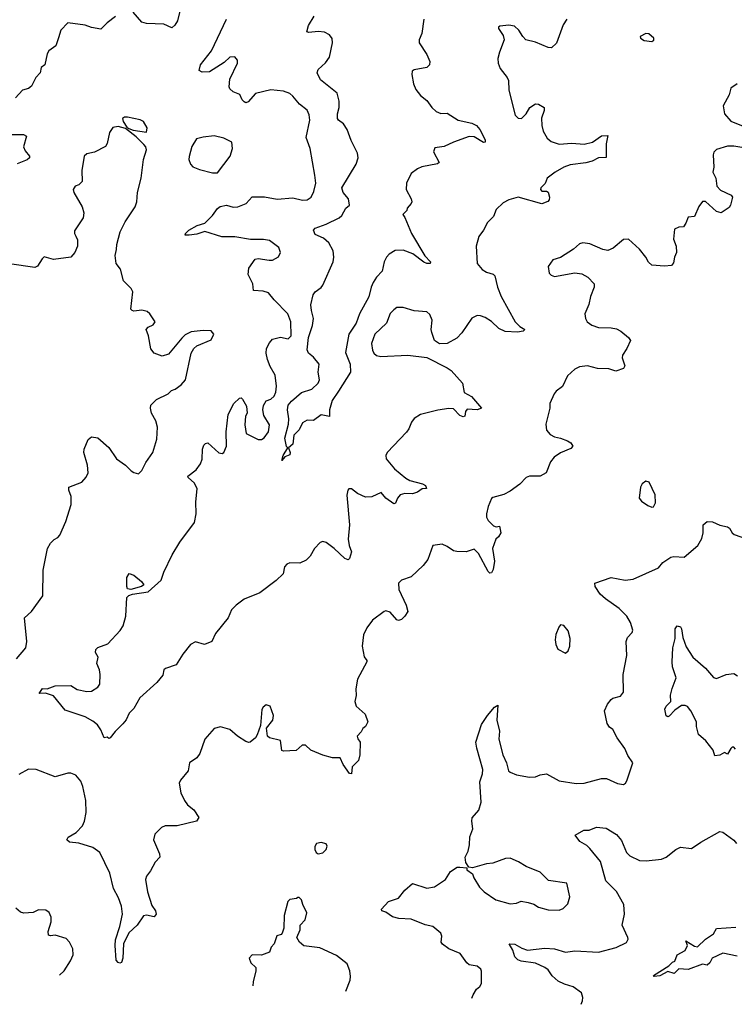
# Model space of a CAD drawing. Extents: x 1690054 to 1842981, y 782881 to 914114.
# Tile 491 of 656: x 1817059 to 1821598, y 783942 to 790192. Entities that reach past the tile are written whole.
import ezdxf

# ---------------------------------------------------------------- set-up
doc = ezdxf.new("R2010")
doc.units = 0

msp = doc.modelspace()

# ---------------------------------------------------------------- linework, layer by layer
at = {"layer": '0CON10XD'}
for points in [[(1818095.8, 790325), (1818061.2, 790185), (1818045, 790156.7), (1818025, 790140), (1817975, 790162.5), (1817865, 790168.8), (1817836.1, 790176.1), (1817780.5, 790240.5)], [(1817668.3, 790211.7), (1817615, 790172), (1817575, 790131.2), (1817515, 790142), (1817475, 790157.5), (1817365, 790172.5), (1817321.2, 790125), (1817306.1, 790076.1), (1817290, 790025), (1817243.8, 789995), (1817233.3, 789975), (1817218.8, 789905), (1817195, 789887.5), (1817189.2, 789855), (1817162, 789825), (1817135, 789770), (1817115.8, 789754.2), (1817076.7, 789745), (1817033.3, 789695)], [(1820534.6, 790195.4), (1820511.5, 790158.5), (1820467.9, 790042.1), (1820435.8, 790014.2), (1820415, 790015.8), (1820335, 790049.4), (1820273.3, 790065), (1820254.2, 790084.2), (1820230, 790125), (1820201.7, 790151.7), (1820165, 790156.2), (1820108.3, 790151.7), (1820100, 790145), (1820100, 790135), (1820130.7, 790090.7), (1820136.7, 790065), (1820106.2, 789985), (1820096.2, 789945), (1820098, 789915), (1820111.7, 789881.7), (1820156, 789825), (1820164, 789805), (1820165.6, 789745), (1820206.1, 789586.1), (1820225, 789567.5), (1820246.1, 789563.9), (1820275, 789593.3), (1820298.8, 789635), (1820335, 789657.1), (1820355, 789655.8), (1820390, 789635), (1820391.2, 789615), (1820373.1, 789566.9), (1820375, 789520), (1820383.3, 789485), (1820409.8, 789439.8), (1820435, 789418.6), (1820485, 789401.5), (1820565, 789407.5), (1820645, 789401.9), (1820696.7, 789415), (1820755, 789453.8), (1820795, 789457.5), (1820783.9, 789403.9), (1820783.3, 789316.7), (1820735, 789314.4), (1820695.5, 789294.5), (1820655, 789283.5), (1820555, 789270.4), (1820515, 789255.9), (1820459.2, 789225), (1820410, 789185), (1820397.1, 789152.9), (1820368.6, 789125), (1820367.1, 789115), (1820375, 789102.9), (1820405, 789103.3), (1820415, 789097.5), (1820423.3, 789065), (1820421.7, 789048.3), (1820413, 789037), (1820375, 789023.8), (1820225, 789065.6), (1820165, 789048.1), (1820130.9, 789029.1), (1820085, 788987.5), (1820068.3, 788941.7), (1820030, 788905), (1820005.8, 788855), (1819975, 788816.7), (1819958.9, 788755), (1819964.3, 788645), (1819996.4, 788606.4), (1820025, 788589.2), (1820066.4, 788576.4), (1820078, 788565), (1820094.4, 788495), (1820116.9, 788435), (1820206, 788275), (1820235.8, 788245), (1820266.7, 788225), (1820257.5, 788215), (1820220.9, 788209.1), (1820141.7, 788211.7), (1820102.6, 788232.6), (1820055, 788275.4), (1820015, 788300.5), (1819985, 788312.9), (1819965, 788314.2), (1819931.7, 788298.3), (1819868, 788205), (1819835, 788171.2), (1819775, 788136.2), (1819725, 788133.8), (1819693.3, 788155), (1819676.1, 788206.1), (1819672, 788225), (1819679.2, 788285), (1819665, 788321.2), (1819645, 788337.5), (1819565, 788344.4), (1819495, 788364.4), (1819455, 788364), (1819435, 788351.2), (1819413, 788327), (1819388.8, 788265), (1819314.3, 788195), (1819294.5, 788135.5), (1819300, 788095), (1819308.9, 788075), (1819325, 788060.9), (1819353.6, 788053.6), (1819525, 788061.9), (1819645, 788048), (1819775, 787983.1), (1819800.6, 787965), (1819870.6, 787885), (1819881.8, 787825), (1819929.2, 787799.2), (1819993.3, 787725), (1819965.5, 787714.5), (1819901.1, 787718.9), (1819890.6, 787705), (1819885.6, 787674.4), (1819875, 787670), (1819855, 787680), (1819815, 787721.4), (1819785, 787724.2), (1819715, 787714), (1819605, 787686.7), (1819565, 787660), (1819547.5, 787637.5), (1819531.2, 787595), (1819515, 787573.3), (1819393.3, 787445), (1819384.1, 787425.9), (1819386, 787405), (1819440.2, 787340.2), (1819510.8, 787280.8), (1819536.9, 787266.9), (1819616.7, 787245), (1819635.8, 787235), (1819643, 787217), (1819615, 787213.8), (1819586.1, 787193.9), (1819555, 787182.5), (1819505, 787184.5), (1819475, 787175.6), (1819459.2, 787155), (1819446.8, 787123.2), (1819435, 787118.8), (1819385.4, 787155.4), (1819355, 787190.8), (1819295, 787164), (1819255, 787162), (1819204.3, 787184.3), (1819167.5, 787215), (1819150, 787215), (1819142.5, 787205), (1819136.7, 787173.3), (1819154.2, 786985), (1819145.8, 786894.2), (1819151.4, 786855), (1819166.2, 786815), (1819155, 786772.5), (1819145, 786763.3), (1819125, 786771.2), (1819056.2, 786835), (1819005, 786873.3), (1818985, 786880), (1818966.7, 786873.3), (1818932.5, 786835), (1818905, 786787.5), (1818878.3, 786761.7), (1818838.3, 786741.7), (1818776.1, 786743.9), (1818755, 786736.7), (1818741.2, 786718.8), (1818732.9, 786675), (1818688.7, 786631.3), (1818585, 786554.5), (1818485, 786513.8), (1818433.3, 786475), (1818403.8, 786445), (1818382.5, 786395), (1818302, 786295), (1818280, 786245), (1818233.9, 786226.1), (1818175, 786242), (1818143.3, 786225), (1818096.2, 786165), (1818053.2, 786096.8), (1817985, 786074.2), (1817975.8, 786065), (1817968.1, 786031.9), (1817930, 785985), (1817822.1, 785887.9), (1817785, 785820), (1817755, 785790), (1817735, 785746.7), (1817715, 785722.5), (1817665, 785673.3), (1817635, 785632.5), (1817625, 785630), (1817615, 785637.5), (1817595, 785632.5), (1817574.1, 785684.1), (1817553.3, 785715), (1817525, 785738.8), (1817475, 785766), (1817349.3, 785809.3), (1817275, 785900), (1817223, 785917), (1817183.3, 785915), (1817205, 785945.7), (1817235, 785943.8), (1817285, 785962.9), (1817385, 785966.4), (1817425, 785940.6), (1817485, 785927.5), (1817515, 785928.8), (1817555.7, 785954.3), (1817568, 785975), (1817570, 786035), (1817565.8, 786065.8), (1817548.9, 786105), (1817558.1, 786145), (1817540.8, 786175), (1817542.5, 786195), (1817555, 786207.1), (1817619.2, 786230.8), (1817698.1, 786315), (1817715.6, 786345), (1817733.9, 786406.1), (1817739.1, 786525), (1817752.1, 786537.9), (1817775, 786545.7), (1817875, 786560.8), (1817958.8, 786635), (1817974.2, 786685), (1818027.8, 786795), (1818075.6, 786875), (1818170.2, 786999.8), (1818180, 787055), (1818177.9, 787132.1), (1818186, 787215), (1818170.3, 787250.3), (1818130, 787285), (1818128, 787295), (1818180, 787335), (1818207, 787373), (1818218.6, 787401.4), (1818221.4, 787465), (1818229.1, 787490.9), (1818238.8, 787501.2), (1818255, 787505.8), (1818325, 787442), (1818345, 787438.8), (1818356.7, 787445), (1818372, 787485), (1818370, 787575), (1818383.3, 787686.7), (1818420, 787755), (1818455, 787790), (1818465, 787792.5), (1818475, 787782.5), (1818499.3, 787739.3), (1818503.3, 787695), (1818494, 787675), (1818489.3, 787620.7), (1818498.8, 787565), (1818575, 787528), (1818595, 787528), (1818613, 787537), (1818640, 787575), (1818645, 787620), (1818610.3, 787680.3), (1818604.2, 787715), (1818606.8, 787743.2), (1818625, 787772), (1818655, 787784.2), (1818675, 787802.9), (1818686.7, 787826.7), (1818690, 787865), (1818682.5, 787935), (1818651.1, 787991.1), (1818634.2, 788035.8), (1818625.7, 788075), (1818627.1, 788105), (1818645, 788141.2), (1818665, 788163.8), (1818715, 788175.8), (1818765, 788166.9), (1818783.3, 788185), (1818780.6, 788275), (1818761.4, 788325), (1818675, 788413.1), (1818638.9, 788458.9), (1818605, 788468.8), (1818545, 788472.5), (1818540, 788515), (1818510.6, 788575), (1818515.6, 788615), (1818555, 788671.2), (1818575, 788676.2), (1818643.9, 788666.1), (1818665, 788665.8), (1818704.1, 788685.9), (1818715.7, 788715), (1818705, 788746), (1818645, 788790), (1818607.4, 788797.4), (1818525, 788797.5), (1818425, 788814.5), (1818343.3, 788813.3), (1818235, 788848.5), (1818185, 788830.8), (1818135, 788824), (1818110, 788825), (1818113.3, 788835), (1818133.8, 788855), (1818186.2, 788885), (1818235, 788901.2), (1818285, 788950), (1818315, 788993.8), (1818333.6, 789006.4), (1818373.9, 789013.9), (1818415, 789002), (1818445, 789004), (1818498.8, 789025), (1818535, 789067.1), (1818615, 789066.8), (1818695, 789053.1), (1818795, 789061.4), (1818855, 789047.1), (1818885, 789049.2), (1818910, 789065), (1818928.3, 789101.7), (1818940.6, 789155), (1818934.6, 789204.6), (1818904.6, 789374.6), (1818878.2, 789445), (1818901.2, 789555), (1818898.6, 789588.6), (1818885, 789617.5), (1818836.2, 789656.2), (1818795, 789705.8), (1818775, 789722.5), (1818735, 789737.5), (1818655, 789746.9), (1818557.3, 789722.7), (1818510.5, 789669.5), (1818495, 789664), (1818485, 789670), (1818472.6, 789682.6), (1818457.2, 789717.2), (1818414.6, 789734.6), (1818393.5, 789753.5), (1818389.2, 789765), (1818394, 789815), (1818442.5, 789915), (1818442.5, 789935), (1818426.4, 789956.4), (1818395, 789953.3), (1818359.1, 789920.9), (1818265, 789861.2), (1818219.3, 789859.3), (1818199.3, 789869.3), (1818206.7, 789905), (1818278.6, 789995), (1818334.5, 790115.5), (1818372.5, 790195)], [(1819626.9, 790195), (1819613.1, 790105), (1819597.1, 790065), (1819597.1, 790045), (1819645, 789970), (1819663.8, 789926.2), (1819661.2, 789905), (1819645, 789888.8), (1819565, 789873.3), (1819552.5, 789865), (1819548.8, 789845), (1819560, 789785), (1819575, 789748.8), (1819605, 789711.2), (1819645, 789680), (1819677.1, 789635), (1819705, 789610), (1819735, 789596.7), (1819775, 789597.8), (1819844, 789555), (1819930, 789535), (1819959.8, 789519.8), (1819981.2, 789495), (1820015, 789430), (1820016, 789415), (1820005, 789412), (1819945, 789448.1), (1819915, 789450.8), (1819814.7, 789415.3), (1819755, 789386.2), (1819695, 789378.8), (1819686.4, 789353.6), (1819723.8, 789285), (1819712.9, 789277.1), (1819612.6, 789257.4), (1819585, 789245.5), (1819546.5, 789215), (1819515.7, 789155), (1819514.2, 789115), (1819546, 789055), (1819550, 789035), (1819546, 789025), (1819520, 788995), (1819518.3, 788981.7), (1819492.5, 788955), (1819505.9, 788935.9), (1819547.5, 788835), (1819632.9, 788692.9), (1819668, 788655), (1819666.7, 788645), (1819645, 788644.6), (1819625, 788652.3), (1819556.9, 788705), (1819495, 788729.5), (1819445, 788726), (1819405, 788702.9), (1819388.9, 788685), (1819374.5, 788655), (1819361.5, 788595), (1819325, 788556.9), (1819304.6, 788524.6), (1819290.9, 788495), (1819276.3, 788433.7), (1819217.8, 788325), (1819195.9, 788265), (1819150, 788195), (1819129.1, 788079.1), (1819158, 788005), (1819160, 787955), (1819083.3, 787835), (1819044.3, 787775), (1819027.1, 787715), (1819027.1, 787672.9), (1818975, 787683.8), (1818925, 787648.8), (1818885, 787650), (1818855, 787632.5), (1818835, 787587.5), (1818800, 787555), (1818795, 787496.7), (1818767.5, 787475), (1818777.1, 787445), (1818775, 787430), (1818743.6, 787416.4), (1818724, 787394), (1818732.5, 787425), (1818762.5, 787475), (1818753.6, 787483.6), (1818743.6, 787535), (1818766.9, 787625), (1818769.1, 787659.1), (1818760.8, 787715), (1818764.2, 787745), (1818785, 787771.3), (1818849.4, 787825), (1818915, 787845.8), (1818954.3, 787885), (1818963.1, 787905), (1818954.5, 787955), (1818962.2, 788005), (1818925, 788049.2), (1818894.5, 788074.5), (1818885.4, 788095.4), (1818893, 788175), (1818919.2, 788250.8), (1818925.8, 788295.8), (1818911.8, 788345), (1818908.5, 788381.5), (1818922.9, 788445), (1818935.5, 788464.5), (1818975, 788491.1), (1818985, 788505.8), (1819049.5, 788655), (1819054.4, 788685), (1819049.4, 788725), (1819023.5, 788775), (1818989.4, 788805), (1818935, 788828.2), (1818924.6, 788855.4), (1818935, 788869.5), (1819006.3, 788893.7), (1819088.8, 788935), (1819105, 788950), (1819131.2, 788995), (1819155, 789014), (1819148.5, 789055), (1819113.8, 789095), (1819105.4, 789125), (1819196.8, 789275), (1819209.4, 789315), (1819205.6, 789345), (1819164.2, 789424.2), (1819138.7, 789495), (1819115, 789530.6), (1819083.6, 789553.6), (1819077.1, 789565), (1819078.5, 789595), (1819088.9, 789635), (1819088.5, 789675), (1819075.6, 789725), (1818970.2, 789810.2), (1818947.8, 789855), (1818954.4, 789875), (1819002, 789918), (1819026.1, 789955), (1819046.6, 790045), (1819043.4, 790073.4), (1819026.9, 790095), (1818995, 790111.9), (1818955, 790118), (1818895, 790110), (1818882.5, 790115), (1818893.3, 790155), (1818928.6, 790215)], [(1821075, 790053.3), (1821087, 790063), (1821087.5, 790075), (1821055, 790102.5), (1821035, 790103.3), (1821000, 790085), (1821002.5, 790075), (1821025, 790060), (1821075, 790053.3)], [(1821615.8, 789784.2), (1821575, 789757.5), (1821565.8, 789714.2), (1821526.2, 789645), (1821536.2, 789595), (1821575, 789548), (1821655, 789516.2)], [(1817865, 789477.5), (1817870, 789505), (1817845, 789546.7), (1817825, 789556.2), (1817745, 789573.3), (1817725, 789572.5), (1817712.5, 789565), (1817717.5, 789545), (1817740, 789510), (1817751.7, 789501.7), (1817780.7, 789490.7), (1817865, 789477.5)], [(1817040, 786135), (1817097.5, 786205), (1817105.8, 786245), (1817090, 786395), (1817134.1, 786435.9), (1817205.9, 786534.1), (1817207.7, 786697.7), (1817236, 786835), (1817255, 786870), (1817277.7, 786892.3), (1817302.5, 786905), (1817315, 786920), (1817353.2, 787006.8), (1817385.6, 787115), (1817387.1, 787165), (1817371.2, 787205), (1817372.5, 787225), (1817453.6, 787256.4), (1817482.3, 787287.7), (1817494, 787315), (1817490.8, 787365), (1817467.1, 787445), (1817468, 787465), (1817495, 787526.7), (1817516.4, 787543.6), (1817555, 787536.7), (1817625, 787476.7), (1817673.8, 787405), (1817731.2, 787365), (1817767.7, 787327.7), (1817785, 787316.7), (1817815, 787310), (1817835, 787330), (1817859.8, 787380.2), (1817905, 787444), (1817931.2, 787528.8), (1817934.4, 787605), (1817923.1, 787645), (1817897.1, 787695), (1817890, 787725), (1817893.1, 787745), (1817928.3, 787781.7), (1818003.4, 787816.6), (1818022.7, 787837.3), (1818047, 787847), (1818086, 787875), (1818112, 787905), (1818149.4, 788075), (1818165.5, 788104.5), (1818185, 788122), (1818275, 788160), (1818292.5, 788195), (1818275, 788217.5), (1818225, 788220), (1818149.5, 788210.5), (1818109.5, 788190.5), (1818088.8, 788171.2), (1818005, 788068.8), (1817965, 788056.7), (1817913.3, 788075), (1817892.7, 788102.7), (1817877.5, 788185), (1817863.3, 788225), (1817875, 788240), (1817907.5, 788255), (1817920, 788275), (1817886.7, 788325), (1817869.5, 788339.5), (1817835, 788348), (1817785, 788342), (1817773.3, 788345), (1817766, 788355), (1817777.6, 788465), (1817767.6, 788485), (1817719.2, 788535), (1817699.1, 788609.1), (1817672.9, 788645), (1817665.9, 788694.1), (1817674, 788734), (1817675.8, 788765), (1817698, 788845), (1817730.3, 788909.7), (1817793.3, 789005), (1817803.8, 789035), (1817808, 789095), (1817830.8, 789185), (1817846, 789305), (1817863.8, 789365), (1817860, 789385), (1817848.7, 789398.7), (1817798.3, 789448.3), (1817731.7, 789501.7), (1817685, 789513.8), (1817651.7, 789508.3), (1817630, 789475), (1817614.1, 789405.9), (1817603.9, 789386.1), (1817535, 789350), (1817485, 789340.8), (1817468, 789325), (1817454.1, 789234.1), (1817456.2, 789165), (1817436.1, 789143.9), (1817412.5, 789135), (1817400, 789115), (1817403.3, 789095), (1817455.8, 789005), (1817465.8, 788965), (1817462, 788935), (1817408.3, 788851.7), (1817406.7, 788835), (1817415, 788817.5), (1817427.5, 788795), (1817427.1, 788755), (1817410.4, 788715), (1817385, 788684.3), (1817275, 788670), (1817215, 788685.8), (1817202.5, 788675), (1817173.5, 788626.5), (1817155, 788618.1), (1816995, 788641.2)], [(1816995, 789462.2), (1817083.9, 789463.9), (1817103.3, 789453.3), (1817084.4, 789385), (1817095, 789358.8), (1817122, 789325), (1817122, 789315), (1817107.9, 789302.1), (1817043.3, 789276.7)], [(1818285, 789219.3), (1818315, 789220.5), (1818395.6, 789325), (1818410, 789375), (1818405.8, 789415), (1818355, 789440.8), (1818295, 789455.7), (1818225, 789447.1), (1818182.5, 789435), (1818152.3, 789387.7), (1818135.8, 789324.2), (1818134, 789305), (1818143.8, 789273.8), (1818158.3, 789258.3), (1818201.5, 789241.5), (1818285, 789219.3)], [(1821645, 789380), (1821595, 789389.2), (1821555, 789389.2), (1821485, 789368), (1821468.6, 789351.4), (1821462.9, 789335), (1821467.1, 789255), (1821460.4, 789225), (1821480.8, 789185), (1821487.5, 789135), (1821509.1, 789109.1), (1821578.3, 789078.3), (1821585.7, 789065), (1821574, 789015), (1821565, 789000), (1821515, 788966.7), (1821485, 788973.8), (1821415, 789038.8), (1821395, 789038.8), (1821373.5, 789006.5), (1821345, 788943.3), (1821305, 788937.5), (1821290.7, 788899.3), (1821275, 788877.5), (1821245, 788874), (1821218.3, 788861.7), (1821211.7, 788798.3), (1821228.8, 788755), (1821231.2, 788715), (1821218.8, 788685), (1821212.5, 788647.5), (1821198.3, 788631.7), (1821155, 788627.5), (1821073.9, 788633.9), (1821052.7, 788652.7), (1821036, 788685), (1820995, 788736.2), (1820925, 788798), (1820895, 788796.2), (1820828.7, 788741.3), (1820795, 788727.1), (1820763.4, 788733.4), (1820679.7, 788769.7), (1820635, 788776.2), (1820615, 788770), (1820576.7, 788735), (1820495, 788683.3), (1820445, 788667.5), (1820416.7, 788625), (1820423, 788583), (1820435, 788570), (1820455, 788562.5), (1820585, 788586), (1820629.2, 788579.2)], [(1820629.2, 788579.2), (1820667.3, 788557.3), (1820708.8, 788515), (1820708.8, 788495), (1820684.2, 788435.8), (1820674, 788385), (1820648.1, 788325), (1820651.9, 788295), (1820664.3, 788275), (1820692.4, 788252.4), (1820735, 788237.5), (1820815, 788235.7), (1820849.1, 788229.1), (1820876.7, 788215), (1820926.7, 788175), (1820938, 788155), (1820915.7, 788104.3), (1820887.7, 788062.3), (1820886, 788045), (1820902, 787995), (1820895, 787978.8), (1820845, 787960.8), (1820800, 787975), (1820728.1, 787978.1), (1820665, 787994.4), (1820615, 787988.1), (1820585, 787974.2), (1820539.1, 787930.9), (1820506.1, 787863.9), (1820467.5, 787835), (1820453.9, 787816.1), (1820426.7, 787755), (1820426.7, 787725), (1820401.2, 787625), (1820405.9, 787585.9), (1820428.8, 787558.8), (1820455, 787544.2), (1820495, 787535.8), (1820537.9, 787517.9), (1820558.8, 787505), (1820573.3, 787485), (1820559.7, 787470.3), (1820495, 787442.5), (1820454, 787415), (1820430, 787385), (1820402.5, 787315), (1820365, 787294), (1820296.4, 787293.6), (1820275, 787286.7), (1820235, 787243.3), (1820175, 787200), (1820135, 787178.8), (1820065, 787160), (1820055, 787152.5), (1820035, 787102.5), (1820023.1, 787055), (1820024.3, 787035), (1820035, 787013.8), (1820069.3, 786979.3), (1820085, 786973.3), (1820106.4, 786976.4), (1820114, 786935), (1820100.3, 786909.7), (1820084.2, 786895), (1820061.2, 786835), (1820075.4, 786754.6), (1820067.2, 786702.8), (1820055, 786680), (1820045, 786678.8), (1820035, 786688.8), (1819972.5, 786802.5), (1819945, 786830), (1819895, 786813.8), (1819835, 786816), (1819815, 786821.2), (1819775, 786848.8), (1819742, 786862), (1819683.3, 786855), (1819652.5, 786765), (1819622.2, 786727.8), (1819545, 786655.8), (1819485, 786634), (1819466, 786615), (1819466.7, 786575), (1819513.1, 786475), (1819524, 786435), (1819505, 786406.2), (1819483.3, 786385), (1819465, 786378), (1819455, 786382), (1819412, 786432), (1819385, 786440.6), (1819373.7, 786436.3), (1819300.3, 786379.7), (1819265, 786332.5), (1819242.3, 786287.7), (1819234.3, 786215), (1819247.7, 786147.7), (1819263.3, 786125), (1819263.3, 786115), (1819204.3, 786005.7), (1819194.2, 785945), (1819197, 785903), (1819188.8, 785865), (1819196.7, 785835), (1819253.6, 785783.6), (1819270, 785735), (1819256.2, 785705), (1819238.3, 785691.7), (1819228.8, 785671.2), (1819202.5, 785645), (1819206.4, 785626.4), (1819222.5, 785605), (1819219.2, 785525), (1819210.7, 785489.3), (1819170.5, 785449.5), (1819166.7, 785405), (1819155, 785407.5), (1819114, 785465), (1819095, 785506.2), (1819046.4, 785506.4), (1818985, 785524.2), (1818907.5, 785555), (1818875, 785587.5), (1818853.9, 785586.1), (1818816.1, 785553.9), (1818735, 785548.8), (1818725, 785553.3), (1818715, 785617.5), (1818645, 785632.5), (1818632.5, 785645), (1818626.7, 785695), (1818668, 785745), (1818672, 785775), (1818650, 785835), (1818625, 785842.5), (1818605, 785827.5), (1818597.7, 785812.3), (1818588.3, 785711.7), (1818567, 785653), (1818556.4, 785633.6), (1818523.6, 785606.4), (1818515, 785603.3), (1818495, 785611.2), (1818443.3, 785645), (1818395, 785686.2), (1818335, 785703.8), (1818295, 785693.3), (1818236.2, 785625), (1818203.3, 785535), (1818185, 785507.5), (1818137.5, 785475), (1818130, 785425), (1818080, 785365), (1818072, 785345), (1818083.8, 785285), (1818105.8, 785235.8), (1818125, 785208.8), (1818165.7, 785175.7), (1818197, 785127), (1818183.3, 785105), (1818060, 785075), (1817984.3, 785075.7), (1817960, 785065), (1817918.3, 785021.7), (1817908.8, 784985), (1817947.3, 784897.3), (1817948.8, 784875), (1817920, 784845), (1817890.5, 784789.5), (1817864.3, 784755.7), (1817859.2, 784735), (1817871.9, 784655), (1817898.5, 784568.5), (1817922.5, 784535), (1817926.4, 784513.6), (1817913, 784497), (1817865, 784508), (1817845, 784504), (1817804.6, 784445.4), (1817753.1, 784395), (1817719.4, 784325), (1817714.2, 784235), (1817705, 784207.5), (1817695, 784202.5), (1817685, 784206.7), (1817673, 784223), (1817666.7, 784315), (1817668.3, 784351.7), (1817695.8, 784435), (1817712, 784515), (1817705.5, 784565.5), (1817687.8, 784617.8), (1817656.2, 784676.2), (1817631.1, 784775), (1817569.1, 784905), (1817525, 784937.8), (1817435, 784964.4), (1817375, 784971.5), (1817359.2, 784985), (1817368, 785002), (1817417.8, 785032.2), (1817458.6, 785075), (1817471.9, 785105), (1817480.7, 785159.3), (1817479.5, 785235), (1817460.6, 785325), (1817447.4, 785357.4), (1817416.8, 785396.8), (1817385, 785410), (1817365, 785410), (1817285, 785385.8), (1817165, 785432), (1817115, 785434), (1817055, 785400)], [(1821073, 787097), (1821085, 787100), (1821098, 787125), (1821095.8, 787175), (1821056.1, 787256.1), (1821035, 787263.3), (1821012.5, 787245), (1821002.5, 787225), (1820992.5, 787155), (1821007.5, 787135), (1821047.7, 787107.7), (1821073, 787097)], [(1819930.8, 783980.9), (1819938.8, 784001.2), (1819961.2, 784038.8), (1819982.5, 784055), (1819993.3, 784075), (1819993, 784153), (1819987.5, 784165), (1819965, 784183.3), (1819913, 784193), (1819900, 784205), (1819856.7, 784265), (1819785, 784294), (1819744.1, 784324.1), (1819736.4, 784336.4), (1819740.8, 784375), (1819735, 784393.3), (1819683.3, 784435), (1819635, 784446.9), (1819545, 784481.9), (1819467.4, 784487.4), (1819426.8, 784496.8), (1819385, 784526.2), (1819360, 784535), (1819356.7, 784545), (1819401.2, 784595), (1819465, 784616), (1819505, 784666), (1819555, 784708.8), (1819645, 784679.2), (1819693, 784687), (1819763.8, 784735), (1819795.9, 784784.1), (1819838.3, 784811.7), (1819855, 784812.5), (1819898.3, 784808.3), (1819900, 784795), (1819935, 784770), (1819943.3, 784745), (1819980, 784685), (1820010, 784655), (1820083.8, 784605), (1820175, 784579.4), (1820215.6, 784584.4), (1820245, 784596.2), (1820289.2, 784589.2), (1820325, 784578), (1820355, 784558), (1820415, 784542), (1820485, 784540), (1820510.7, 784549.3), (1820540.7, 784579.3), (1820554, 784625), (1820535, 784710), (1820418.3, 784728.3), (1820365, 784781.2), (1820275, 784815.7), (1820226.3, 784846.3), (1820175, 784869.2), (1820145, 784868), (1820065, 784838.8), (1820025, 784833.3), (1819935, 784807.5), (1819911.7, 784811.7), (1819893, 784843), (1819887.5, 784875), (1819906.7, 784915), (1819916.7, 784955), (1819918.8, 785005), (1819936.7, 785055), (1819930, 785105), (1819933.8, 785125), (1819975.7, 785174.3), (1819990.8, 785225), (1819980.8, 785355), (1819999.4, 785405), (1820001.5, 785431.5), (1819962, 785568), (1819955.8, 785605), (1819992, 785718), (1820030, 785775), (1820075, 785827.5), (1820095, 785840), (1820088.8, 785745), (1820106.7, 785675), (1820103.3, 785625), (1820128, 785525), (1820150.8, 785475), (1820164, 785425), (1820174.5, 785414.5), (1820215, 785398.9), (1820297, 785383), (1820334.3, 785385.7), (1820365, 785398.6), (1820405.8, 785405.8), (1820485, 785360.6), (1820594.5, 785344.5), (1820645, 785345.6), (1820754.5, 785375.5), (1820785.8, 785375.8), (1820855, 785344), (1820895, 785337.5), (1820907.5, 785345), (1820915, 785360), (1820952.5, 785475), (1820920.7, 785520.7), (1820901.9, 785565), (1820853.5, 785633.5), (1820825.5, 785685.5), (1820805, 785701.2), (1820789.4, 785725), (1820774.4, 785805), (1820792.6, 785847.4), (1820815, 785877.5), (1820826.1, 785886.1), (1820875, 785898.8), (1820895, 785922.5), (1820892.5, 786035), (1820915.5, 786155.5), (1820911.4, 786245), (1820920.3, 786269.7), (1820948.8, 786301.2), (1820953.9, 786316.1), (1820938.6, 786365), (1820915.4, 786405.4), (1820865.8, 786455), (1820779.2, 786515), (1820746, 786545), (1820713.3, 786595), (1820712.5, 786615), (1820815, 786651.2), (1820905, 786634.2), (1820955, 786641.4), (1821116.4, 786713.6), (1821143.5, 786746.5), (1821195, 786779.2), (1821214, 786784), (1821279.5, 786780.5), (1821366.7, 786855), (1821392.3, 786897.7), (1821400, 786935), (1821400, 786985), (1821425, 787006.2), (1821460, 787005), (1821505, 786983.8), (1821555, 786973.3), (1821566.7, 786965), (1821583.3, 786935), (1821597.5, 786925), (1821675, 786896.2)], [(1817765, 786574.2), (1817745, 786580), (1817740, 786595), (1817739.1, 786650.9), (1817755, 786677.5), (1817785, 786665.6), (1817833.3, 786625), (1817847.5, 786605), (1817832.5, 786595), (1817765, 786574.2)], [(1820525, 786170), (1820542.5, 786185), (1820553.3, 786215), (1820556, 786265), (1820543.6, 786313.6), (1820515, 786347.5), (1820495, 786350), (1820483.3, 786336.7), (1820465, 786290), (1820460, 786255), (1820463.3, 786225), (1820477, 786197), (1820525, 786170)], [(1821605, 785562.5), (1821595, 785573.8), (1821585, 785573.8), (1821576.2, 785565), (1821555, 785530), (1821535, 785540), (1821505, 785523.3), (1821475, 785520), (1821462.5, 785555), (1821416.7, 785615), (1821370, 785655), (1821357.8, 785705), (1821358.1, 785735), (1821321.8, 785805), (1821301.5, 785831.5), (1821285, 785838.8), (1821262, 785838), (1821220.7, 785809.3), (1821185, 785771.2), (1821175, 785766.7), (1821165, 785772.5), (1821157.5, 785815), (1821165.8, 785835), (1821193.8, 785865), (1821192.5, 785905), (1821203.3, 785946.7), (1821228, 786015), (1821204.3, 786085), (1821203.1, 786115), (1821207.5, 786205), (1821221.4, 786265), (1821222.9, 786325), (1821235.8, 786344.2), (1821255, 786337.8), (1821263.3, 786325), (1821270.3, 786270.3), (1821291.7, 786211.7), (1821335, 786146), (1821415, 786076), (1821465, 786015.7), (1821485, 786010.6), (1821545, 786035.7), (1821595, 786041.4), (1821617.2, 786027.2)], [(1820624.3, 783942), (1820633.2, 783963.2), (1820635.5, 783985.5), (1820627.1, 784015), (1820575, 784053.5), (1820519.4, 784069.4), (1820478.9, 784088.9), (1820442.1, 784122.1), (1820415, 784160), (1820393.8, 784175), (1820335, 784202.5), (1820245, 784216.4), (1820222.9, 784225), (1820205, 784242.5), (1820191.1, 784285), (1820167.5, 784325), (1820205, 784323.6), (1820247.6, 784297.6), (1820285, 784286.4), (1820395, 784297.4), (1820455, 784293.9), (1820525, 784272.9), (1820585, 784280.5), (1820735, 784272.5), (1820848.3, 784301.7), (1820913.3, 784335), (1820923.3, 784355), (1820921.2, 784365), (1820885.8, 784445), (1820900, 784515), (1820896.5, 784575), (1820848.8, 784658.8), (1820782.9, 784725), (1820747.6, 784847.6), (1820681.2, 784931.2), (1820660.6, 784950.6), (1820615.7, 784975), (1820587.5, 785015), (1820643, 785047), (1820675, 785047.5), (1820723.3, 785066.7), (1820785, 785059.2), (1820850.2, 785020.2), (1820881.9, 784981.9), (1820913.3, 784905), (1820935, 784885.5), (1820995, 784853.8), (1821038, 784852), (1821135, 784862.5), (1821165, 784876), (1821226.7, 784925), (1821255, 784938.8), (1821325, 784930), (1821385, 784971.4), (1821505, 785039.2), (1821525.4, 785035.4), (1821593.9, 784983.9), (1821612.5, 784962.5)], [(1818955, 784897.5), (1818985, 784902.5), (1819006.7, 784925), (1819012.5, 784945), (1819005, 784960), (1818975, 784970), (1818945, 784962.5), (1818933.6, 784943.6), (1818933.8, 784925), (1818942.5, 784905), (1818955, 784897.5)], [(1819131.1, 784025.7), (1819157.5, 784095), (1819160.8, 784119.2), (1819155.8, 784155), (1819138.2, 784198.2), (1819071.7, 784251.7), (1818965, 784300), (1818865, 784313.8), (1818836, 784336), (1818820, 784365), (1818840, 784415), (1818840, 784445), (1818872.7, 784477.3), (1818883.6, 784523.6), (1818857.5, 784575), (1818850, 784605), (1818835, 784620), (1818825, 784620), (1818817, 784613), (1818775, 784607.5), (1818763.3, 784595), (1818739.4, 784505), (1818736.2, 784425), (1818726.4, 784393.6), (1818720, 784385), (1818692.7, 784377.3), (1818676, 784325), (1818657.5, 784305), (1818646.4, 784273.6), (1818595, 784253.8), (1818535, 784256.2), (1818517.5, 784235), (1818527.5, 784205), (1818560, 784175), (1818560, 784155), (1818541.2, 784085), (1818539.4, 784058.9)], [(1817312.4, 784127.6), (1817342, 784155), (1817382.7, 784217.3), (1817398.8, 784255), (1817396, 784295), (1817375, 784336.7), (1817355, 784358.8), (1817285, 784381.2), (1817255, 784376.7), (1817241.7, 784381.7), (1817240, 784405), (1817258.8, 784465), (1817260, 784495), (1817246.7, 784525), (1817225, 784538.8), (1817179.3, 784540.7), (1817145, 784523.8), (1817085, 784520), (1817065, 784527.5), (1817035, 784552.5)], [(1821615, 784247.8), (1821525, 784266), (1821457.5, 784235), (1821442.5, 784205), (1821425, 784191.2), (1821395, 784196.7), (1821305, 784162.5), (1821245, 784166.2), (1821215, 784136.7), (1821175, 784150), (1821125, 784122.2), (1821088.3, 784118.3), (1821083.8, 784125), (1821183, 784187), (1821205, 784210), (1821220, 784215), (1821235, 784256.7), (1821285.7, 784284.3), (1821300, 784315), (1821290, 784345), (1821345, 784312), (1821365, 784306.2), (1821413.8, 784356.2), (1821465, 784388.8), (1821485, 784422.5), (1821608.3, 784431.7)]]:
    msp.add_lwpolyline(points, dxfattribs=at)

doc.saveas('drawing.dxf')
